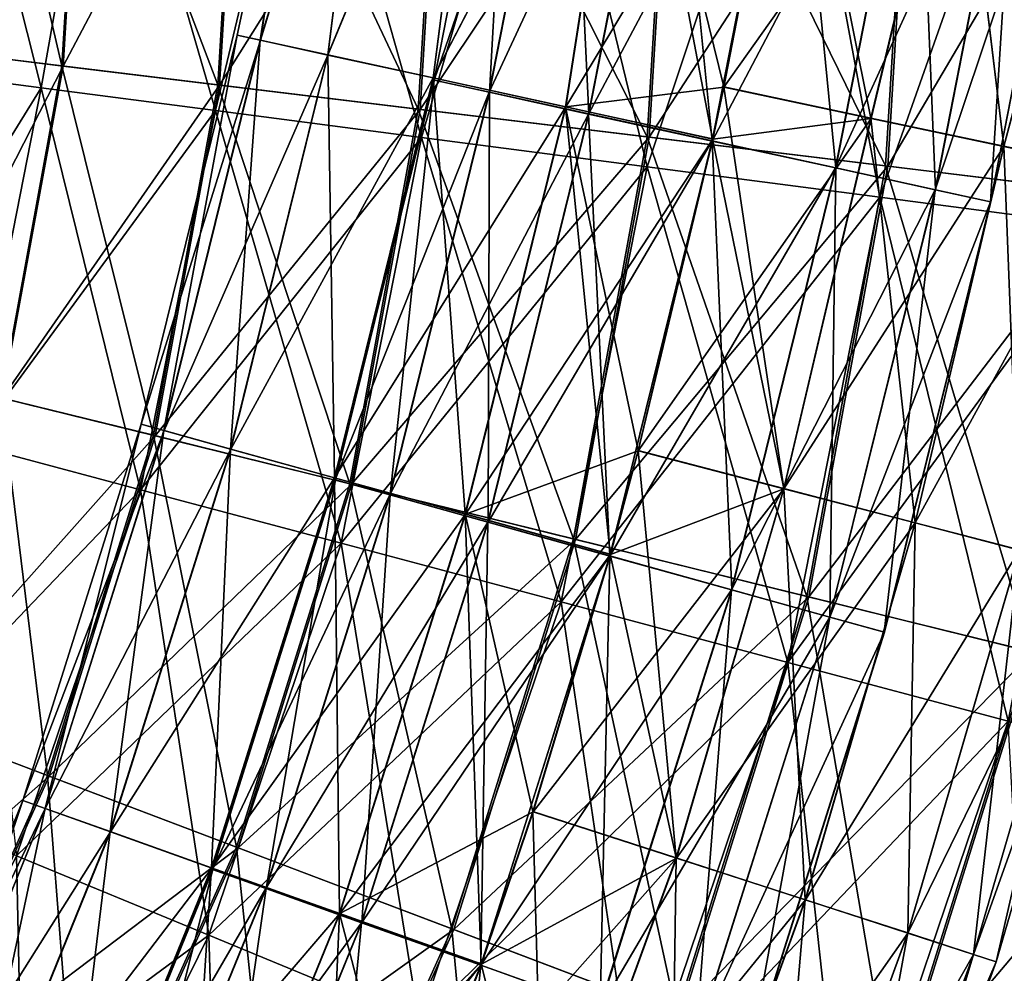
# Model space of a CAD drawing. Header units: millimetres. Extents: x -682 to 137, y -14 to 967.
# Tile 239 of 656: x -12 to 3, y 140 to 155. Entities that reach past the tile are written whole.
import ezdxf

# ---------------------------------------------------------------- set-up
doc = ezdxf.new("R2010")
doc.units = ezdxf.units.MM
doc.header["$LTSCALE"] = 65.185185
for name, color, linetype in [('4087', 7, 'CONTINUOUS'), ('4088', 7, 'CONTINUOUS'), ('4089', 7, 'CONTINUOUS'), ('4090', 7, 'CONTINUOUS'), ('4637', 7, 'CONTINUOUS'), ('4638', 7, 'CONTINUOUS'), ('4639', 7, 'CONTINUOUS'), ('4640', 7, 'CONTINUOUS')]:
    doc.layers.add(name, color=color, linetype=linetype)

msp = doc.modelspace()

# ---------------------------------------------------------------- linework, layer by layer
at = {"layer": '4087', "color": 7, "linetype": 'CONTINUOUS', "true_color": 0x96918c}
for points in [[(-13.623, 153.738, 6.971), (-11.586, 153.473, 9.947), (-12.99, 159, 7.5), (-13.623, 153.738, 6.971)], [(-12.99, 159, 7.5), (-11.586, 153.473, 9.947), (-10.607, 159, 10.607), (-12.99, 159, 7.5)], [(-11.586, 153.473, 9.947), (-8.902, 153.123, 12.345), (-10.607, 159, 10.607), (-11.586, 153.473, 9.947)], [(-10.607, 159, 10.607), (-8.902, 153.123, 12.345), (-7.5, 159, 12.99), (-10.607, 159, 10.607)], [(-8.902, 153.123, 12.345), (-5.727, 152.709, 14.025), (-7.5, 159, 12.99), (-8.902, 153.123, 12.345)], [(-7.5, 159, 12.99), (-5.727, 152.709, 14.025), (-3.882, 159, 14.489), (-7.5, 159, 12.99)], [(-5.727, 152.709, 14.025), (-2.246, 152.255, 14.891), (-3.882, 159, 14.489), (-5.727, 152.709, 14.025)], [(-3.882, 159, 14.489), (-2.246, 152.255, 14.891), (0, 159, 15), (-3.882, 159, 14.489)], [(-2.246, 152.255, 14.891), (1.34, 151.788, 14.891), (0, 159, 15), (-2.246, 152.255, 14.891)], [(0, 159, 15), (1.34, 151.788, 14.891), (3.882, 159, 14.489), (0, 159, 15)], [(1.34, 151.788, 14.891), (4.822, 151.334, 14.025), (3.882, 159, 14.489), (1.34, 151.788, 14.891)], [(-13.623, 153.738, 6.971), (-12.672, 147.978, 9.947), (-11.586, 153.473, 9.947), (-13.623, 153.738, 6.971)], [(-12.672, 147.978, 9.947), (-10.057, 147.281, 12.345), (-11.586, 153.473, 9.947), (-12.672, 147.978, 9.947)], [(-11.586, 153.473, 9.947), (-10.057, 147.281, 12.345), (-8.902, 153.123, 12.345), (-11.586, 153.473, 9.947)], [(-10.057, 147.281, 12.345), (-6.963, 146.456, 14.025), (-8.902, 153.123, 12.345), (-10.057, 147.281, 12.345)], [(-8.902, 153.123, 12.345), (-6.963, 146.456, 14.025), (-5.727, 152.709, 14.025), (-8.902, 153.123, 12.345)], [(-6.963, 146.456, 14.025), (-3.571, 145.551, 14.891), (-5.727, 152.709, 14.025), (-6.963, 146.456, 14.025)], [(-5.727, 152.709, 14.025), (-3.571, 145.551, 14.891), (-2.246, 152.255, 14.891), (-5.727, 152.709, 14.025)], [(-3.571, 145.551, 14.891), (-0.077, 144.619, 14.891), (-2.246, 152.255, 14.891), (-3.571, 145.551, 14.891)], [(-2.246, 152.255, 14.891), (-0.077, 144.619, 14.891), (1.34, 151.788, 14.891), (-2.246, 152.255, 14.891)], [(-0.077, 144.619, 14.891), (3.316, 143.715, 14.025), (1.34, 151.788, 14.891), (-0.077, 144.619, 14.891)], [(1.34, 151.788, 14.891), (3.316, 143.715, 14.025), (4.822, 151.334, 14.025), (1.34, 151.788, 14.891)], [(-12.672, 147.978, 9.947), (-11.965, 141.64, 12.345), (-10.057, 147.281, 12.345), (-12.672, 147.978, 9.947)], [(-11.965, 141.64, 12.345), (-9.005, 140.418, 14.025), (-10.057, 147.281, 12.345), (-11.965, 141.64, 12.345)], [(-10.057, 147.281, 12.345), (-9.005, 140.418, 14.025), (-6.963, 146.456, 14.025), (-10.057, 147.281, 12.345)], [(-9.005, 140.418, 14.025), (-5.76, 139.078, 14.891), (-6.963, 146.456, 14.025), (-9.005, 140.418, 14.025)], [(-6.963, 146.456, 14.025), (-5.76, 139.078, 14.891), (-3.571, 145.551, 14.891), (-6.963, 146.456, 14.025)], [(-5.76, 139.078, 14.891), (-2.418, 137.697, 14.891), (-3.571, 145.551, 14.891), (-5.76, 139.078, 14.891)], [(-3.571, 145.551, 14.891), (-2.418, 137.697, 14.891), (-0.077, 144.619, 14.891), (-3.571, 145.551, 14.891)], [(-2.418, 137.697, 14.891), (0.827, 136.357, 14.025), (-0.077, 144.619, 14.891), (-2.418, 137.697, 14.891)], [(-0.077, 144.619, 14.891), (0.827, 136.357, 14.025), (3.316, 143.715, 14.025), (-0.077, 144.619, 14.891)], [(0.827, 136.357, 14.025), (3.787, 135.135, 12.345), (3.316, 143.715, 14.025), (0.827, 136.357, 14.025)], [(-14.593, 136.297, 12.345), (-11.819, 134.698, 14.025), (-11.965, 141.64, 12.345), (-14.593, 136.297, 12.345)], [(-11.965, 141.64, 12.345), (-11.819, 134.698, 14.025), (-9.005, 140.418, 14.025), (-11.965, 141.64, 12.345)], [(-11.819, 134.698, 14.025), (-8.777, 132.945, 14.891), (-9.005, 140.418, 14.025), (-11.819, 134.698, 14.025)], [(-9.005, 140.418, 14.025), (-8.777, 132.945, 14.891), (-5.76, 139.078, 14.891), (-9.005, 140.418, 14.025)]]:
    msp.add_3dface(points, dxfattribs=at)
at = {"layer": '4088', "color": 7, "linetype": 'CONTINUOUS', "true_color": 0x96918c}
for points in [[(-11.586, 153.473, -9.947), (-13.623, 153.738, -6.971), (-12.99, 159, -7.5), (-11.586, 153.473, -9.947)], [(-10.607, 159, -10.607), (-11.586, 153.473, -9.947), (-12.99, 159, -7.5), (-10.607, 159, -10.607)], [(-8.902, 153.123, -12.345), (-11.586, 153.473, -9.947), (-10.607, 159, -10.607), (-8.902, 153.123, -12.345)], [(-7.5, 159, -12.99), (-8.902, 153.123, -12.345), (-10.607, 159, -10.607), (-7.5, 159, -12.99)], [(-5.727, 152.709, -14.025), (-8.902, 153.123, -12.345), (-7.5, 159, -12.99), (-5.727, 152.709, -14.025)], [(-3.882, 159, -14.489), (-5.727, 152.709, -14.025), (-7.5, 159, -12.99), (-3.882, 159, -14.489)], [(-2.246, 152.255, -14.891), (-5.727, 152.709, -14.025), (-3.882, 159, -14.489), (-2.246, 152.255, -14.891)], [(0, 159, -15), (-2.246, 152.255, -14.891), (-3.882, 159, -14.489), (0, 159, -15)], [(1.34, 151.788, -14.891), (-2.246, 152.255, -14.891), (0, 159, -15), (1.34, 151.788, -14.891)], [(3.882, 159, -14.489), (1.34, 151.788, -14.891), (0, 159, -15), (3.882, 159, -14.489)], [(4.822, 151.334, -14.025), (1.34, 151.788, -14.891), (3.882, 159, -14.489), (4.822, 151.334, -14.025)], [(-11.586, 153.473, -9.947), (-14.657, 148.508, -6.971), (-13.623, 153.738, -6.971), (-11.586, 153.473, -9.947)], [(-12.672, 147.978, -9.947), (-14.657, 148.508, -6.971), (-11.586, 153.473, -9.947), (-12.672, 147.978, -9.947)], [(-8.902, 153.123, -12.345), (-12.672, 147.978, -9.947), (-11.586, 153.473, -9.947), (-8.902, 153.123, -12.345)], [(-10.057, 147.281, -12.345), (-12.672, 147.978, -9.947), (-8.902, 153.123, -12.345), (-10.057, 147.281, -12.345)], [(-5.727, 152.709, -14.025), (-10.057, 147.281, -12.345), (-8.902, 153.123, -12.345), (-5.727, 152.709, -14.025)], [(-6.963, 146.456, -14.025), (-10.057, 147.281, -12.345), (-5.727, 152.709, -14.025), (-6.963, 146.456, -14.025)], [(-2.246, 152.255, -14.891), (-6.963, 146.456, -14.025), (-5.727, 152.709, -14.025), (-2.246, 152.255, -14.891)], [(-3.571, 145.551, -14.891), (-6.963, 146.456, -14.025), (-2.246, 152.255, -14.891), (-3.571, 145.551, -14.891)], [(1.34, 151.788, -14.891), (-3.571, 145.551, -14.891), (-2.246, 152.255, -14.891), (1.34, 151.788, -14.891)], [(-0.077, 144.619, -14.891), (-3.571, 145.551, -14.891), (1.34, 151.788, -14.891), (-0.077, 144.619, -14.891)], [(4.822, 151.334, -14.025), (-0.077, 144.619, -14.891), (1.34, 151.788, -14.891), (4.822, 151.334, -14.025)], [(3.316, 143.715, -14.025), (-0.077, 144.619, -14.891), (4.822, 151.334, -14.025), (3.316, 143.715, -14.025)], [(-10.057, 147.281, -12.345), (-14.466, 142.673, -9.947), (-12.672, 147.978, -9.947), (-10.057, 147.281, -12.345)], [(-11.965, 141.64, -12.345), (-14.466, 142.673, -9.947), (-10.057, 147.281, -12.345), (-11.965, 141.64, -12.345)], [(-6.963, 146.456, -14.025), (-11.965, 141.64, -12.345), (-10.057, 147.281, -12.345), (-6.963, 146.456, -14.025)], [(-9.005, 140.418, -14.025), (-11.965, 141.64, -12.345), (-6.963, 146.456, -14.025), (-9.005, 140.418, -14.025)], [(-3.571, 145.551, -14.891), (-9.005, 140.418, -14.025), (-6.963, 146.456, -14.025), (-3.571, 145.551, -14.891)], [(-5.76, 139.078, -14.891), (-9.005, 140.418, -14.025), (-3.571, 145.551, -14.891), (-5.76, 139.078, -14.891)], [(-0.077, 144.619, -14.891), (-5.76, 139.078, -14.891), (-3.571, 145.551, -14.891), (-0.077, 144.619, -14.891)], [(-2.418, 137.697, -14.891), (-5.76, 139.078, -14.891), (-0.077, 144.619, -14.891), (-2.418, 137.697, -14.891)], [(3.316, 143.715, -14.025), (-2.418, 137.697, -14.891), (-0.077, 144.619, -14.891), (3.316, 143.715, -14.025)], [(0.827, 136.357, -14.025), (-2.418, 137.697, -14.891), (3.316, 143.715, -14.025), (0.827, 136.357, -14.025)], [(6.41, 142.89, -12.345), (0.827, 136.357, -14.025), (3.316, 143.715, -14.025), (6.41, 142.89, -12.345)], [(3.787, 135.135, -12.345), (0.827, 136.357, -14.025), (6.41, 142.89, -12.345), (3.787, 135.135, -12.345)], [(-9.005, 140.418, -14.025), (-14.593, 136.297, -12.345), (-11.965, 141.64, -12.345), (-9.005, 140.418, -14.025)], [(-11.819, 134.698, -14.025), (-14.593, 136.297, -12.345), (-9.005, 140.418, -14.025), (-11.819, 134.698, -14.025)], [(-5.76, 139.078, -14.891), (-11.819, 134.698, -14.025), (-9.005, 140.418, -14.025), (-5.76, 139.078, -14.891)]]:
    msp.add_3dface(points, dxfattribs=at)
at = {"layer": '4089', "color": 7, "linetype": 'CONTINUOUS', "true_color": 0x96918c}
for points in [[(-12.473, 159, -3.663), (-12.776, 153.995, -3.663), (-10.934, 159, -7.031), (-12.473, 159, -3.663)], [(-10.934, 159, -7.031), (-12.776, 153.995, -3.663), (-11.248, 153.809, -7.031), (-10.934, 159, -7.031)], [(-10.934, 159, -7.031), (-11.248, 153.809, -7.031), (-8.508, 159, -9.83), (-10.934, 159, -7.031)], [(-8.508, 159, -9.83), (-11.248, 153.809, -7.031), (-8.839, 153.516, -9.83), (-8.508, 159, -9.83)], [(-8.508, 159, -9.83), (-8.839, 153.516, -9.83), (-5.39, 159, -11.83), (-8.508, 159, -9.83)], [(-5.39, 159, -11.83), (-8.839, 153.516, -9.83), (-5.745, 153.141, -11.83), (-5.39, 159, -11.83)], [(-5.39, 159, -11.83), (-5.745, 153.141, -11.83), (-1.835, 159, -12.87), (-5.39, 159, -11.83)], [(-1.835, 159, -12.87), (-5.745, 153.141, -11.83), (-2.216, 152.712, -12.87), (-1.835, 159, -12.87)], [(-1.835, 159, -12.87), (-2.216, 152.712, -12.87), (1.868, 159, -12.865), (-1.835, 159, -12.87)], [(1.868, 159, -12.865), (-2.216, 152.712, -12.87), (1.461, 152.266, -12.865), (1.868, 159, -12.865)], [(1.868, 159, -12.865), (1.461, 152.266, -12.865), (5.421, 159, -11.816), (1.868, 159, -12.865)], [(5.421, 159, -11.816), (1.461, 152.266, -12.865), (4.987, 151.838, -11.816), (5.421, 159, -11.816)], [(-12.776, 153.995, -3.663), (-13.68, 149.062, -3.663), (-11.248, 153.809, -7.031), (-12.776, 153.995, -3.663)], [(-11.248, 153.809, -7.031), (-13.68, 149.062, -3.663), (-12.186, 148.694, -7.031), (-11.248, 153.809, -7.031)], [(-11.248, 153.809, -7.031), (-12.186, 148.694, -7.031), (-8.839, 153.516, -9.83), (-11.248, 153.809, -7.031)], [(-8.839, 153.516, -9.83), (-12.186, 148.694, -7.031), (-9.83, 148.113, -9.83), (-8.839, 153.516, -9.83)], [(-8.839, 153.516, -9.83), (-9.83, 148.113, -9.83), (-5.745, 153.141, -11.83), (-8.839, 153.516, -9.83)], [(-5.745, 153.141, -11.83), (-9.83, 148.113, -9.83), (-6.803, 147.367, -11.83), (-5.745, 153.141, -11.83)], [(-5.745, 153.141, -11.83), (-6.803, 147.367, -11.83), (-2.216, 152.712, -12.87), (-5.745, 153.141, -11.83)], [(-2.216, 152.712, -12.87), (-6.803, 147.367, -11.83), (-3.351, 146.516, -12.87), (-2.216, 152.712, -12.87)], [(-2.216, 152.712, -12.87), (-3.351, 146.516, -12.87), (1.461, 152.266, -12.865), (-2.216, 152.712, -12.87)], [(1.461, 152.266, -12.865), (-3.351, 146.516, -12.87), (0.245, 145.63, -12.865), (1.461, 152.266, -12.865)], [(1.461, 152.266, -12.865), (0.245, 145.63, -12.865), (4.987, 151.838, -11.816), (1.461, 152.266, -12.865)], [(4.987, 151.838, -11.816), (0.245, 145.63, -12.865), (3.694, 144.78, -11.816), (4.987, 151.838, -11.816)], [(-12.186, 148.694, -7.031), (-13.733, 143.729, -7.031), (-9.83, 148.113, -9.83), (-12.186, 148.694, -7.031)], [(-9.83, 148.113, -9.83), (-13.733, 143.729, -7.031), (-11.464, 142.868, -9.83), (-9.83, 148.113, -9.83)], [(-9.83, 148.113, -9.83), (-11.464, 142.868, -9.83), (-6.803, 147.367, -11.83), (-9.83, 148.113, -9.83)], [(-6.803, 147.367, -11.83), (-11.464, 142.868, -9.83), (-8.549, 141.763, -11.83), (-6.803, 147.367, -11.83)], [(-6.803, 147.367, -11.83), (-8.549, 141.763, -11.83), (-3.351, 146.516, -12.87), (-6.803, 147.367, -11.83)], [(-3.351, 146.516, -12.87), (-8.549, 141.763, -11.83), (-5.225, 140.502, -12.87), (-3.351, 146.516, -12.87)], [(-3.351, 146.516, -12.87), (-5.225, 140.502, -12.87), (0.245, 145.63, -12.865), (-3.351, 146.516, -12.87)], [(0.245, 145.63, -12.865), (-5.225, 140.502, -12.87), (-1.762, 139.189, -12.865), (0.245, 145.63, -12.865)], [(0.245, 145.63, -12.865), (-1.762, 139.189, -12.865), (3.694, 144.78, -11.816), (0.245, 145.63, -12.865)], [(3.694, 144.78, -11.816), (-1.762, 139.189, -12.865), (1.559, 137.929, -11.816), (3.694, 144.78, -11.816)], [(3.694, 144.78, -11.816), (1.559, 137.929, -11.816), (6.716, 144.035, -9.808), (3.694, 144.78, -11.816)], [(6.716, 144.035, -9.808), (1.559, 137.929, -11.816), (4.469, 136.826, -9.808), (6.716, 144.035, -9.808)], [(-13.733, 143.729, -7.031), (-15.867, 138.986, -7.031), (-11.464, 142.868, -9.83), (-13.733, 143.729, -7.031)], [(-11.464, 142.868, -9.83), (-15.867, 138.986, -7.031), (-13.718, 137.859, -9.83), (-11.464, 142.868, -9.83)], [(-11.464, 142.868, -9.83), (-13.718, 137.859, -9.83), (-8.549, 141.763, -11.83), (-11.464, 142.868, -9.83)], [(-8.549, 141.763, -11.83), (-13.718, 137.859, -9.83), (-10.958, 136.41, -11.83), (-8.549, 141.763, -11.83)], [(-8.549, 141.763, -11.83), (-10.958, 136.41, -11.83), (-5.225, 140.502, -12.87), (-8.549, 141.763, -11.83)], [(-5.225, 140.502, -12.87), (-10.958, 136.41, -11.83), (-7.811, 134.758, -12.87), (-5.225, 140.502, -12.87)], [(-5.225, 140.502, -12.87), (-7.811, 134.758, -12.87), (-1.762, 139.189, -12.865), (-5.225, 140.502, -12.87)]]:
    msp.add_3dface(points, dxfattribs=at)
at = {"layer": '4090', "color": 7, "linetype": 'CONTINUOUS', "true_color": 0x96918c}
for points in [[(-12.483, 159, 3.63), (-11.266, 153.811, 7.003), (-12.785, 153.996, 3.63), (-12.483, 159, 3.63)], [(-10.952, 159, 7.003), (-11.266, 153.811, 7.003), (-12.483, 159, 3.63), (-10.952, 159, 7.003)], [(-10.952, 159, 7.003), (-8.864, 153.52, 9.808), (-11.266, 153.811, 7.003), (-10.952, 159, 7.003)], [(-8.533, 159, 9.808), (-8.864, 153.52, 9.808), (-10.952, 159, 7.003), (-8.533, 159, 9.808)], [(-8.533, 159, 9.808), (-5.775, 153.144, 11.816), (-8.864, 153.52, 9.808), (-8.533, 159, 9.808)], [(-5.421, 159, 11.816), (-5.775, 153.144, 11.816), (-8.533, 159, 9.808), (-5.421, 159, 11.816)], [(-5.421, 159, 11.816), (-2.249, 152.716, 12.865), (-5.775, 153.144, 11.816), (-5.421, 159, 11.816)], [(-1.868, 159, 12.865), (-2.249, 152.716, 12.865), (-5.421, 159, 11.816), (-1.868, 159, 12.865)], [(-1.868, 159, 12.865), (1.428, 152.27, 12.87), (-2.249, 152.716, 12.865), (-1.868, 159, 12.865)], [(1.835, 159, 12.87), (1.428, 152.27, 12.87), (-1.868, 159, 12.865), (1.835, 159, 12.87)], [(1.835, 159, 12.87), (4.957, 151.841, 11.83), (1.428, 152.27, 12.87), (1.835, 159, 12.87)], [(5.39, 159, 11.83), (4.957, 151.841, 11.83), (1.835, 159, 12.87), (5.39, 159, 11.83)], [(-11.266, 153.811, 7.003), (-12.203, 148.698, 7.003), (-12.785, 153.996, 3.63), (-11.266, 153.811, 7.003)], [(-11.266, 153.811, 7.003), (-9.854, 148.119, 9.808), (-12.203, 148.698, 7.003), (-11.266, 153.811, 7.003)], [(-8.864, 153.52, 9.808), (-9.854, 148.119, 9.808), (-11.266, 153.811, 7.003), (-8.864, 153.52, 9.808)], [(-8.864, 153.52, 9.808), (-6.832, 147.374, 11.816), (-9.854, 148.119, 9.808), (-8.864, 153.52, 9.808)], [(-5.775, 153.144, 11.816), (-6.832, 147.374, 11.816), (-8.864, 153.52, 9.808), (-5.775, 153.144, 11.816)], [(-5.775, 153.144, 11.816), (-3.383, 146.524, 12.865), (-6.832, 147.374, 11.816), (-5.775, 153.144, 11.816)], [(-2.249, 152.716, 12.865), (-3.383, 146.524, 12.865), (-5.775, 153.144, 11.816), (-2.249, 152.716, 12.865)], [(-2.249, 152.716, 12.865), (0.213, 145.638, 12.87), (-3.383, 146.524, 12.865), (-2.249, 152.716, 12.865)], [(1.428, 152.27, 12.87), (0.213, 145.638, 12.87), (-2.249, 152.716, 12.865), (1.428, 152.27, 12.87)], [(1.428, 152.27, 12.87), (3.664, 144.787, 11.83), (0.213, 145.638, 12.87), (1.428, 152.27, 12.87)], [(4.957, 151.841, 11.83), (3.664, 144.787, 11.83), (1.428, 152.27, 12.87), (4.957, 151.841, 11.83)], [(-12.203, 148.698, 7.003), (-11.487, 142.877, 9.808), (-13.75, 143.735, 7.003), (-12.203, 148.698, 7.003)], [(-9.854, 148.119, 9.808), (-11.487, 142.877, 9.808), (-12.203, 148.698, 7.003), (-9.854, 148.119, 9.808)], [(-9.854, 148.119, 9.808), (-8.578, 141.774, 11.816), (-11.487, 142.877, 9.808), (-9.854, 148.119, 9.808)], [(-6.832, 147.374, 11.816), (-8.578, 141.774, 11.816), (-9.854, 148.119, 9.808), (-6.832, 147.374, 11.816)], [(-6.832, 147.374, 11.816), (-5.256, 140.514, 12.865), (-8.578, 141.774, 11.816), (-6.832, 147.374, 11.816)], [(-3.383, 146.524, 12.865), (-5.256, 140.514, 12.865), (-6.832, 147.374, 11.816), (-3.383, 146.524, 12.865)], [(-3.383, 146.524, 12.865), (-1.793, 139.2, 12.87), (-5.256, 140.514, 12.865), (-3.383, 146.524, 12.865)], [(0.213, 145.638, 12.87), (-1.793, 139.2, 12.87), (-3.383, 146.524, 12.865), (0.213, 145.638, 12.87)], [(0.213, 145.638, 12.87), (1.531, 137.94, 11.83), (-1.793, 139.2, 12.87), (0.213, 145.638, 12.87)], [(3.664, 144.787, 11.83), (1.531, 137.94, 11.83), (0.213, 145.638, 12.87), (3.664, 144.787, 11.83)], [(3.664, 144.787, 11.83), (4.446, 136.835, 9.83), (1.531, 137.94, 11.83), (3.664, 144.787, 11.83)], [(-11.487, 142.877, 9.808), (-13.741, 137.87, 9.808), (-13.75, 143.735, 7.003), (-11.487, 142.877, 9.808)], [(-11.487, 142.877, 9.808), (-10.985, 136.424, 11.816), (-13.741, 137.87, 9.808), (-11.487, 142.877, 9.808)], [(-8.578, 141.774, 11.816), (-10.985, 136.424, 11.816), (-11.487, 142.877, 9.808), (-8.578, 141.774, 11.816)], [(-8.578, 141.774, 11.816), (-7.84, 134.773, 12.865), (-10.985, 136.424, 11.816), (-8.578, 141.774, 11.816)], [(-5.256, 140.514, 12.865), (-7.84, 134.773, 12.865), (-8.578, 141.774, 11.816), (-5.256, 140.514, 12.865)], [(-5.256, 140.514, 12.865), (-4.56, 133.052, 12.87), (-7.84, 134.773, 12.865), (-5.256, 140.514, 12.865)], [(-1.793, 139.2, 12.87), (-4.56, 133.052, 12.87), (-5.256, 140.514, 12.865), (-1.793, 139.2, 12.87)]]:
    msp.add_3dface(points, dxfattribs=at)
at = {"layer": '4637', "color": 7, "linetype": 'CONTINUOUS', "true_color": 0x191919}
for points in [[(-8.568, 154.286, -0.002), (-8.21, 154.208, 2.315), (-7.275, 160.279, 1.299), (-8.568, 154.286, -0.002)], [(-7.274, 160.278, -1.305), (-8.568, 154.286, -0.002), (-7.275, 160.279, 1.299), (-7.274, 160.278, -1.305)], [(-8.208, 154.207, -2.32), (-8.568, 154.286, -0.002), (-7.274, 160.278, -1.305), (-8.208, 154.207, -2.32)], [(-7.275, 160.279, 1.299), (-8.21, 154.208, 2.315), (-6.398, 160.125, 3.747), (-7.275, 160.279, 1.299)], [(-6.396, 160.123, -3.753), (-8.208, 154.207, -2.32), (-7.274, 160.278, -1.305), (-6.396, 160.123, -3.753)], [(-8.21, 154.208, 2.315), (-7.169, 153.982, 4.406), (-6.398, 160.125, 3.747), (-8.21, 154.208, 2.315)], [(-7.166, 153.979, -4.41), (-8.208, 154.207, -2.32), (-6.396, 160.123, -3.753), (-7.166, 153.979, -4.41)], [(-6.398, 160.125, 3.747), (-7.169, 153.982, 4.406), (-4.75, 159.836, 5.743), (-6.398, 160.125, 3.747)], [(-4.746, 159.833, -5.747), (-7.166, 153.979, -4.41), (-6.396, 160.123, -3.753), (-4.746, 159.833, -5.747)], [(-7.169, 153.982, 4.406), (-5.547, 153.628, 6.066), (-4.75, 159.836, 5.743), (-7.169, 153.982, 4.406)], [(-5.544, 153.625, -6.069), (-7.166, 153.979, -4.41), (-4.746, 159.833, -5.747), (-5.544, 153.625, -6.069)], [(-4.75, 159.836, 5.743), (-5.547, 153.628, 6.066), (-2.529, 159.446, 7.047), (-4.75, 159.836, 5.743)], [(-2.524, 159.442, -7.049), (-5.544, 153.625, -6.069), (-4.746, 159.833, -5.747), (-2.524, 159.442, -7.049)], [(-5.547, 153.628, 6.066), (-3.504, 153.183, 7.132), (-2.529, 159.446, 7.047), (-5.547, 153.628, 6.066)], [(-3.5, 153.178, -7.134), (-5.544, 153.625, -6.069), (-2.524, 159.442, -7.049), (-3.5, 153.178, -7.134)], [(-3.504, 153.183, 7.132), (-1.239, 152.688, 7.5), (-2.529, 159.446, 7.047), (-3.504, 153.183, 7.132)], [(0.002, 158.998, -7.5), (-3.5, 153.178, -7.134), (-2.524, 159.442, -7.049), (0.002, 158.998, -7.5)], [(-2.529, 159.446, 7.047), (-1.239, 152.688, 7.5), (-1.067, 153.489, 7.5), (-2.529, 159.446, 7.047)], [(-0.002, 159.002, 7.5), (-2.529, 159.446, 7.047), (-1.067, 153.489, 7.5), (-0.002, 159.002, 7.5)], [(-1.063, 153.484, -7.5), (-3.5, 153.178, -7.134), (0.002, 158.998, -7.5), (-1.063, 153.484, -7.5)], [(-10.048, 148.29, -0.002), (-9.694, 148.192, 2.315), (-8.568, 154.286, -0.002), (-10.048, 148.29, -0.002)], [(-8.208, 154.207, -2.32), (-10.048, 148.29, -0.002), (-8.568, 154.286, -0.002), (-8.208, 154.207, -2.32)], [(-9.693, 148.191, -2.32), (-10.048, 148.29, -0.002), (-8.208, 154.207, -2.32), (-9.693, 148.191, -2.32)], [(-8.568, 154.286, -0.002), (-9.694, 148.192, 2.315), (-8.21, 154.208, 2.315), (-8.568, 154.286, -0.002)], [(-9.694, 148.192, 2.315), (-8.668, 147.908, 4.406), (-8.21, 154.208, 2.315), (-9.694, 148.192, 2.315)], [(-7.166, 153.979, -4.41), (-9.693, 148.191, -2.32), (-8.208, 154.207, -2.32), (-7.166, 153.979, -4.41)], [(-8.21, 154.208, 2.315), (-8.668, 147.908, 4.406), (-7.169, 153.982, 4.406), (-8.21, 154.208, 2.315)], [(-8.665, 147.906, -4.41), (-9.693, 148.191, -2.32), (-7.166, 153.979, -4.41), (-8.665, 147.906, -4.41)], [(-8.668, 147.908, 4.406), (-7.068, 147.465, 6.066), (-7.169, 153.982, 4.406), (-8.668, 147.908, 4.406)], [(-5.544, 153.625, -6.069), (-8.665, 147.906, -4.41), (-7.166, 153.979, -4.41), (-5.544, 153.625, -6.069)], [(-7.169, 153.982, 4.406), (-7.068, 147.465, 6.066), (-5.547, 153.628, 6.066), (-7.169, 153.982, 4.406)], [(-7.065, 147.462, -6.069), (-8.665, 147.906, -4.41), (-5.544, 153.625, -6.069), (-7.065, 147.462, -6.069)], [(-7.068, 147.465, 6.066), (-5.052, 146.907, 7.132), (-5.547, 153.628, 6.066), (-7.068, 147.465, 6.066)], [(-3.5, 153.178, -7.134), (-7.065, 147.462, -6.069), (-5.544, 153.625, -6.069), (-3.5, 153.178, -7.134)], [(-5.547, 153.628, 6.066), (-5.052, 146.907, 7.132), (-3.504, 153.183, 7.132), (-5.547, 153.628, 6.066)], [(-1.235, 152.684, -7.5), (-3.5, 153.178, -7.134), (-1.063, 153.484, -7.5), (-1.235, 152.684, -7.5)], [(-5.048, 146.902, -7.134), (-7.065, 147.462, -6.069), (-3.5, 153.178, -7.134), (-5.048, 146.902, -7.134)], [(-5.052, 146.907, 7.132), (-2.817, 146.287, 7.5), (-3.504, 153.183, 7.132), (-5.052, 146.907, 7.132)], [(-1.235, 152.684, -7.5), (-5.048, 146.902, -7.134), (-3.5, 153.178, -7.134), (-1.235, 152.684, -7.5)], [(-3.504, 153.183, 7.132), (-2.817, 146.287, 7.5), (-2.387, 147.885, 7.5), (-3.504, 153.183, 7.132)], [(-1.239, 152.688, 7.5), (-3.504, 153.183, 7.132), (-2.387, 147.885, 7.5), (-1.239, 152.688, 7.5)], [(-2.383, 147.881, -7.5), (-5.048, 146.902, -7.134), (-1.235, 152.684, -7.5), (-2.383, 147.881, -7.5)], [(-11.871, 142.493, -0.003), (-11.526, 142.37, 2.315), (-10.048, 148.29, -0.002), (-11.871, 142.493, -0.003)], [(-9.693, 148.191, -2.32), (-11.871, 142.493, -0.003), (-10.048, 148.29, -0.002), (-9.693, 148.191, -2.32)], [(-10.048, 148.29, -0.002), (-11.526, 142.37, 2.315), (-9.694, 148.192, 2.315), (-10.048, 148.29, -0.002)], [(-11.524, 142.369, -2.32), (-11.871, 142.493, -0.003), (-9.693, 148.191, -2.32), (-11.524, 142.369, -2.32)], [(-11.526, 142.37, 2.315), (-10.522, 142.013, 4.406), (-9.694, 148.192, 2.315), (-11.526, 142.37, 2.315)], [(-8.665, 147.906, -4.41), (-11.524, 142.369, -2.32), (-9.693, 148.191, -2.32), (-8.665, 147.906, -4.41)], [(-9.694, 148.192, 2.315), (-10.522, 142.013, 4.406), (-8.668, 147.908, 4.406), (-9.694, 148.192, 2.315)], [(-10.52, 142.01, -4.41), (-11.524, 142.369, -2.32), (-8.665, 147.906, -4.41), (-10.52, 142.01, -4.41)], [(-10.522, 142.013, 4.406), (-8.96, 141.456, 6.066), (-8.668, 147.908, 4.406), (-10.522, 142.013, 4.406)], [(-7.065, 147.462, -6.069), (-10.52, 142.01, -4.41), (-8.665, 147.906, -4.41), (-7.065, 147.462, -6.069)], [(-8.668, 147.908, 4.406), (-8.96, 141.456, 6.066), (-7.068, 147.465, 6.066), (-8.668, 147.908, 4.406)], [(-2.813, 146.283, -7.5), (-5.048, 146.902, -7.134), (-2.383, 147.881, -7.5), (-2.813, 146.283, -7.5)], [(-8.956, 141.452, -6.069), (-10.52, 142.01, -4.41), (-7.065, 147.462, -6.069), (-8.956, 141.452, -6.069)], [(-8.96, 141.456, 6.066), (-6.99, 140.753, 7.132), (-7.068, 147.465, 6.066), (-8.96, 141.456, 6.066)], [(-5.048, 146.902, -7.134), (-8.956, 141.452, -6.069), (-7.065, 147.462, -6.069), (-5.048, 146.902, -7.134)], [(-7.068, 147.465, 6.066), (-6.99, 140.753, 7.132), (-5.052, 146.907, 7.132), (-7.068, 147.465, 6.066)], [(-6.986, 140.749, -7.134), (-8.956, 141.452, -6.069), (-5.048, 146.902, -7.134), (-6.986, 140.749, -7.134)], [(-6.99, 140.753, 7.132), (-4.806, 139.974, 7.5), (-5.052, 146.907, 7.132), (-6.99, 140.753, 7.132)], [(-2.813, 146.283, -7.5), (-6.986, 140.749, -7.134), (-5.048, 146.902, -7.134), (-2.813, 146.283, -7.5)], [(-5.052, 146.907, 7.132), (-4.806, 139.974, 7.5), (-4.007, 142.323, 7.5), (-5.052, 146.907, 7.132)], [(-2.817, 146.287, 7.5), (-5.052, 146.907, 7.132), (-4.007, 142.323, 7.5), (-2.817, 146.287, 7.5)], [(-4.003, 142.319, -7.5), (-6.986, 140.749, -7.134), (-2.813, 146.283, -7.5), (-4.003, 142.319, -7.5)], [(-14.086, 137.043, -0.003), (-13.754, 136.889, 2.315), (-11.871, 142.493, -0.003), (-14.086, 137.043, -0.003)], [(-11.524, 142.369, -2.32), (-14.086, 137.043, -0.003), (-11.871, 142.493, -0.003), (-11.524, 142.369, -2.32)], [(-13.752, 136.888, -2.32), (-14.086, 137.043, -0.003), (-11.524, 142.369, -2.32), (-13.752, 136.888, -2.32)], [(-11.871, 142.493, -0.003), (-13.754, 136.889, 2.315), (-11.526, 142.37, 2.315), (-11.871, 142.493, -0.003)], [(-13.754, 136.889, 2.315), (-12.788, 136.441, 4.406), (-11.526, 142.37, 2.315), (-13.754, 136.889, 2.315)], [(-10.52, 142.01, -4.41), (-13.752, 136.888, -2.32), (-11.524, 142.369, -2.32), (-10.52, 142.01, -4.41)], [(-11.526, 142.37, 2.315), (-12.788, 136.441, 4.406), (-10.522, 142.013, 4.406), (-11.526, 142.37, 2.315)], [(-4.802, 139.97, -7.5), (-6.986, 140.749, -7.134), (-4.003, 142.319, -7.5), (-4.802, 139.97, -7.5)], [(-12.786, 136.439, -4.411), (-13.752, 136.888, -2.32), (-10.52, 142.01, -4.41), (-12.786, 136.439, -4.411)], [(-12.788, 136.441, 4.406), (-11.283, 135.744, 6.066), (-10.522, 142.013, 4.406), (-12.788, 136.441, 4.406)], [(-8.956, 141.452, -6.069), (-12.786, 136.439, -4.411), (-10.52, 142.01, -4.41), (-8.956, 141.452, -6.069)], [(-10.522, 142.013, 4.406), (-11.283, 135.744, 6.066), (-8.96, 141.456, 6.066), (-10.522, 142.013, 4.406)], [(-11.28, 135.74, -6.069), (-12.786, 136.439, -4.411), (-8.956, 141.452, -6.069), (-11.28, 135.74, -6.069)], [(-11.283, 135.744, 6.066), (-9.387, 134.864, 7.132), (-8.96, 141.456, 6.066), (-11.283, 135.744, 6.066)], [(-6.986, 140.749, -7.134), (-11.28, 135.74, -6.069), (-8.956, 141.452, -6.069), (-6.986, 140.749, -7.134)], [(-8.96, 141.456, 6.066), (-9.387, 134.864, 7.132), (-6.99, 140.753, 7.132), (-8.96, 141.456, 6.066)], [(-9.383, 134.86, -7.134), (-11.28, 135.74, -6.069), (-6.986, 140.749, -7.134), (-9.383, 134.86, -7.134)], [(-9.387, 134.864, 7.132), (-7.285, 133.889, 7.5), (-6.99, 140.753, 7.132), (-9.387, 134.864, 7.132)], [(-4.802, 139.97, -7.5), (-9.383, 134.86, -7.134), (-6.986, 140.749, -7.134), (-4.802, 139.97, -7.5)], [(-6.99, 140.753, 7.132), (-7.285, 133.889, 7.5), (-5.979, 136.895, 7.5), (-6.99, 140.753, 7.132)], [(-4.806, 139.974, 7.5), (-6.99, 140.753, 7.132), (-5.979, 136.895, 7.5), (-4.806, 139.974, 7.5)], [(-5.975, 136.891, -7.5), (-9.383, 134.86, -7.134), (-4.802, 139.97, -7.5), (-5.975, 136.891, -7.5)]]:
    msp.add_3dface(points, dxfattribs=at)
at = {"layer": '4638', "color": 7, "linetype": 'CONTINUOUS', "true_color": 0x191919}
for points in [[(-0.002, 159.002, 7.5), (-1.067, 153.489, 7.5), (1.201, 153.008, 7.134), (-0.002, 159.002, 7.5)], [(-1.063, 153.484, -7.5), (0.002, 158.998, -7.5), (2.529, 158.554, -7.047), (-1.063, 153.484, -7.5)], [(-0.002, 159.002, 7.5), (1.201, 153.008, 7.134), (2.524, 158.558, 7.049), (-0.002, 159.002, 7.5)], [(1.205, 153.003, -7.132), (-1.063, 153.484, -7.5), (2.529, 158.554, -7.047), (1.205, 153.003, -7.132)], [(1.201, 153.008, 7.134), (3.248, 152.573, 6.069), (2.524, 158.558, 7.049), (1.201, 153.008, 7.134)], [(3.251, 152.57, -6.066), (1.205, 153.003, -7.132), (2.529, 158.554, -7.047), (3.251, 152.57, -6.066)], [(2.524, 158.558, 7.049), (3.248, 152.573, 6.069), (4.746, 158.167, 5.747), (2.524, 158.558, 7.049)], [(4.75, 158.164, -5.743), (3.251, 152.57, -6.066), (2.529, 158.554, -7.047), (4.75, 158.164, -5.743)], [(3.248, 152.573, 6.069), (4.872, 152.229, 4.41), (4.746, 158.167, 5.747), (3.248, 152.573, 6.069)], [(4.874, 152.226, -4.406), (3.251, 152.57, -6.066), (4.75, 158.164, -5.743), (4.874, 152.226, -4.406)], [(-1.067, 153.489, 7.5), (-1.239, 152.688, 7.5), (-0.142, 147.3, 7.134), (-1.067, 153.489, 7.5)], [(-1.235, 152.684, -7.5), (-1.063, 153.484, -7.5), (1.205, 153.003, -7.132), (-1.235, 152.684, -7.5)], [(-1.067, 153.489, 7.5), (-0.142, 147.3, 7.134), (1.201, 153.008, 7.134), (-1.067, 153.489, 7.5)], [(-2.383, 147.881, -7.5), (-1.235, 152.684, -7.5), (1.205, 153.003, -7.132), (-2.383, 147.881, -7.5)], [(-0.139, 147.296, -7.132), (-2.383, 147.881, -7.5), (1.205, 153.003, -7.132), (-0.139, 147.296, -7.132)], [(-0.142, 147.3, 7.134), (1.883, 146.772, 6.069), (1.201, 153.008, 7.134), (-0.142, 147.3, 7.134)], [(3.251, 152.57, -6.066), (-0.139, 147.296, -7.132), (1.205, 153.003, -7.132), (3.251, 152.57, -6.066)], [(1.201, 153.008, 7.134), (1.883, 146.772, 6.069), (3.248, 152.573, 6.069), (1.201, 153.008, 7.134)], [(-1.239, 152.688, 7.5), (-2.387, 147.885, 7.5), (-0.142, 147.3, 7.134), (-1.239, 152.688, 7.5)], [(1.886, 146.768, -6.066), (-0.139, 147.296, -7.132), (3.251, 152.57, -6.066), (1.886, 146.768, -6.066)], [(1.883, 146.772, 6.069), (3.49, 146.353, 4.41), (3.248, 152.573, 6.069), (1.883, 146.772, 6.069)], [(4.874, 152.226, -4.406), (1.886, 146.768, -6.066), (3.251, 152.57, -6.066), (4.874, 152.226, -4.406)], [(3.248, 152.573, 6.069), (3.49, 146.353, 4.41), (4.872, 152.229, 4.41), (3.248, 152.573, 6.069)], [(3.492, 146.35, -4.406), (1.886, 146.768, -6.066), (4.874, 152.226, -4.406), (3.492, 146.35, -4.406)], [(-2.387, 147.885, 7.5), (-2.817, 146.287, 7.5), (-1.801, 141.608, 7.134), (-2.387, 147.885, 7.5)], [(-2.813, 146.283, -7.5), (-2.383, 147.881, -7.5), (-0.139, 147.296, -7.132), (-2.813, 146.283, -7.5)], [(-2.387, 147.885, 7.5), (-1.801, 141.608, 7.134), (-0.142, 147.3, 7.134), (-2.387, 147.885, 7.5)], [(-4.003, 142.319, -7.5), (-2.813, 146.283, -7.5), (-0.139, 147.296, -7.132), (-4.003, 142.319, -7.5)], [(-1.797, 141.604, -7.132), (-4.003, 142.319, -7.5), (-0.139, 147.296, -7.132), (-1.797, 141.604, -7.132)], [(-1.801, 141.608, 7.134), (0.189, 140.963, 6.069), (-0.142, 147.3, 7.134), (-1.801, 141.608, 7.134)], [(1.886, 146.768, -6.066), (-1.797, 141.604, -7.132), (-0.139, 147.296, -7.132), (1.886, 146.768, -6.066)], [(-0.142, 147.3, 7.134), (0.189, 140.963, 6.069), (1.883, 146.772, 6.069), (-0.142, 147.3, 7.134)], [(0.193, 140.959, -6.066), (-1.797, 141.604, -7.132), (1.886, 146.768, -6.066), (0.193, 140.959, -6.066)], [(0.189, 140.963, 6.069), (1.769, 140.451, 4.41), (1.883, 146.772, 6.069), (0.189, 140.963, 6.069)], [(3.492, 146.35, -4.406), (0.193, 140.959, -6.066), (1.886, 146.768, -6.066), (3.492, 146.35, -4.406)], [(1.883, 146.772, 6.069), (1.769, 140.451, 4.41), (3.49, 146.353, 4.41), (1.883, 146.772, 6.069)], [(1.772, 140.448, -4.406), (0.193, 140.959, -6.066), (3.492, 146.35, -4.406), (1.772, 140.448, -4.406)], [(1.769, 140.451, 4.41), (2.784, 140.121, 2.32), (3.49, 146.353, 4.41), (1.769, 140.451, 4.41)], [(4.523, 146.082, -2.315), (1.772, 140.448, -4.406), (3.492, 146.35, -4.406), (4.523, 146.082, -2.315)], [(3.49, 146.353, 4.41), (2.784, 140.121, 2.32), (4.522, 146.083, 2.32), (3.49, 146.353, 4.41)], [(-2.817, 146.287, 7.5), (-4.007, 142.323, 7.5), (-1.801, 141.608, 7.134), (-2.817, 146.287, 7.5)], [(2.785, 140.12, -2.315), (1.772, 140.448, -4.406), (4.523, 146.082, -2.315), (2.785, 140.12, -2.315)], [(2.784, 140.121, 2.32), (3.134, 140.007, 0.003), (4.522, 146.083, 2.32), (2.784, 140.121, 2.32)], [(4.878, 145.99, 0.002), (2.785, 140.12, -2.315), (4.523, 146.082, -2.315), (4.878, 145.99, 0.002)], [(3.134, 140.007, 0.003), (2.785, 140.12, -2.315), (4.878, 145.99, 0.002), (3.134, 140.007, 0.003)], [(4.522, 146.083, 2.32), (3.134, 140.007, 0.003), (4.878, 145.99, 0.002), (4.522, 146.083, 2.32)], [(-4.007, 142.323, 7.5), (-4.806, 139.974, 7.5), (-3.832, 136.023, 7.134), (-4.007, 142.323, 7.5)], [(-4.802, 139.97, -7.5), (-4.003, 142.319, -7.5), (-1.797, 141.604, -7.132), (-4.802, 139.97, -7.5)], [(-4.007, 142.323, 7.5), (-3.832, 136.023, 7.134), (-1.801, 141.608, 7.134), (-4.007, 142.323, 7.5)], [(-5.975, 136.891, -7.5), (-4.802, 139.97, -7.5), (-1.797, 141.604, -7.132), (-5.975, 136.891, -7.5)], [(-3.828, 136.019, -7.132), (-5.975, 136.891, -7.5), (-1.797, 141.604, -7.132), (-3.828, 136.019, -7.132)], [(-3.832, 136.023, 7.134), (-1.894, 135.236, 6.069), (-1.801, 141.608, 7.134), (-3.832, 136.023, 7.134)], [(0.193, 140.959, -6.066), (-3.828, 136.019, -7.132), (-1.797, 141.604, -7.132), (0.193, 140.959, -6.066)], [(-1.801, 141.608, 7.134), (-1.894, 135.236, 6.069), (0.189, 140.963, 6.069), (-1.801, 141.608, 7.134)], [(-1.891, 135.232, -6.066), (-3.828, 136.019, -7.132), (0.193, 140.959, -6.066), (-1.891, 135.232, -6.066)], [(-1.894, 135.236, 6.069), (-0.357, 134.611, 4.411), (0.189, 140.963, 6.069), (-1.894, 135.236, 6.069)], [(1.772, 140.448, -4.406), (-1.891, 135.232, -6.066), (0.193, 140.959, -6.066), (1.772, 140.448, -4.406)], [(0.189, 140.963, 6.069), (-0.357, 134.611, 4.411), (1.769, 140.451, 4.41), (0.189, 140.963, 6.069)], [(-0.354, 134.608, -4.406), (-1.891, 135.232, -6.066), (1.772, 140.448, -4.406), (-0.354, 134.608, -4.406)], [(-0.357, 134.611, 4.411), (0.631, 134.209, 2.32), (1.769, 140.451, 4.41), (-0.357, 134.611, 4.411)], [(2.785, 140.12, -2.315), (-0.354, 134.608, -4.406), (1.772, 140.448, -4.406), (2.785, 140.12, -2.315)], [(1.769, 140.451, 4.41), (0.631, 134.209, 2.32), (2.784, 140.121, 2.32), (1.769, 140.451, 4.41)], [(0.632, 134.208, -2.315), (-0.354, 134.608, -4.406), (2.785, 140.12, -2.315), (0.632, 134.208, -2.315)], [(0.631, 134.209, 2.32), (0.972, 134.07, 0.003), (2.784, 140.121, 2.32), (0.631, 134.209, 2.32)], [(3.134, 140.007, 0.003), (0.632, 134.208, -2.315), (2.785, 140.12, -2.315), (3.134, 140.007, 0.003)], [(2.784, 140.121, 2.32), (0.972, 134.07, 0.003), (3.134, 140.007, 0.003), (2.784, 140.121, 2.32)], [(-4.806, 139.974, 7.5), (-5.979, 136.895, 7.5), (-3.832, 136.023, 7.134), (-4.806, 139.974, 7.5)], [(0.972, 134.07, 0.003), (0.632, 134.208, -2.315), (3.134, 140.007, 0.003), (0.972, 134.07, 0.003)]]:
    msp.add_3dface(points, dxfattribs=at)
at = {"layer": '4639', "color": 7, "linetype": 'CONTINUOUS', "true_color": 0x191919}
for points in [[(-0.001, 159.001, 4.5), (0.663, 152.239, 4.055), (-1.245, 152.656, 4.5), (-0.001, 159.001, 4.5)], [(0.001, 158.999, -4.5), (-1.243, 152.653, -4.5), (1.915, 158.662, -4.058), (0.001, 158.999, -4.5)], [(1.922, 158.663, 4.055), (0.663, 152.239, 4.055), (-0.001, 159.001, 4.5), (1.922, 158.663, 4.055)], [(1.915, 158.662, -4.058), (-1.243, 152.653, -4.5), (0.656, 152.238, -4.058), (1.915, 158.662, -4.058)], [(1.915, 158.662, -4.058), (0.656, 152.238, -4.058), (3.461, 158.391, -2.811), (1.915, 158.662, -4.058)], [(1.922, 158.663, 4.055), (2.195, 151.904, 2.805), (0.663, 152.239, 4.055), (1.922, 158.663, 4.055)], [(3.466, 158.392, 2.805), (2.195, 151.904, 2.805), (1.922, 158.663, 4.055), (3.466, 158.392, 2.805)], [(3.461, 158.391, -2.811), (0.656, 152.238, -4.058), (2.19, 151.903, -2.811), (3.461, 158.391, -2.811)], [(3.461, 158.391, -2.811), (2.19, 151.903, -2.811), (4.32, 158.241, -1.006), (3.461, 158.391, -2.811)], [(3.466, 158.392, 2.805), (3.045, 151.718, 0.999), (2.195, 151.904, 2.805), (3.466, 158.392, 2.805)], [(4.322, 158.241, 0.999), (3.045, 151.718, 0.999), (3.466, 158.392, 2.805), (4.322, 158.241, 0.999)], [(4.32, 158.241, -1.006), (2.19, 151.903, -2.811), (3.043, 151.718, -1.006), (4.32, 158.241, -1.006)], [(4.32, 158.241, -1.006), (3.043, 151.718, -1.006), (4.322, 158.241, 0.999), (4.32, 158.241, -1.006)], [(4.322, 158.241, 0.999), (3.043, 151.718, -1.006), (3.045, 151.718, 0.999), (4.322, 158.241, 0.999)], [(-1.245, 152.656, 4.5), (-0.94, 145.739, 4.055), (-2.823, 146.261, 4.5), (-1.245, 152.656, 4.5)], [(-1.243, 152.653, -4.5), (-2.821, 146.259, -4.5), (0.656, 152.238, -4.058), (-1.243, 152.653, -4.5)], [(0.663, 152.239, 4.055), (-0.94, 145.739, 4.055), (-1.245, 152.656, 4.5), (0.663, 152.239, 4.055)], [(0.656, 152.238, -4.058), (-2.821, 146.259, -4.5), (-0.947, 145.738, -4.058), (0.656, 152.238, -4.058)], [(0.656, 152.238, -4.058), (-0.947, 145.738, -4.058), (2.19, 151.903, -2.811), (0.656, 152.238, -4.058)], [(0.663, 152.239, 4.055), (0.571, 145.319, 2.805), (-0.94, 145.739, 4.055), (0.663, 152.239, 4.055)], [(2.195, 151.904, 2.805), (0.571, 145.319, 2.805), (0.663, 152.239, 4.055), (2.195, 151.904, 2.805)], [(2.19, 151.903, -2.811), (-0.947, 145.738, -4.058), (0.567, 145.319, -2.811), (2.19, 151.903, -2.811)], [(2.19, 151.903, -2.811), (0.567, 145.319, -2.811), (1.408, 145.086, -1.006), (2.19, 151.903, -2.811)], [(2.195, 151.904, 2.805), (3.045, 151.718, 0.999), (0.571, 145.319, 2.805), (2.195, 151.904, 2.805)], [(3.043, 151.718, -1.006), (2.19, 151.903, -2.811), (1.408, 145.086, -1.006), (3.043, 151.718, -1.006)], [(3.045, 151.718, 0.999), (1.409, 145.086, 0.999), (0.571, 145.319, 2.805), (3.045, 151.718, 0.999)], [(3.043, 151.718, -1.006), (1.408, 145.086, -1.006), (3.045, 151.718, 0.999), (3.043, 151.718, -1.006)], [(3.045, 151.718, 0.999), (1.408, 145.086, -1.006), (1.409, 145.086, 0.999), (3.045, 151.718, 0.999)], [(-2.823, 146.261, 4.5), (-2.972, 139.299, 4.055), (-4.812, 139.956, 4.5), (-2.823, 146.261, 4.5)], [(-2.821, 146.259, -4.5), (-4.81, 139.953, -4.5), (-0.947, 145.738, -4.058), (-2.821, 146.259, -4.5)], [(-0.94, 145.739, 4.055), (-2.972, 139.299, 4.055), (-2.823, 146.261, 4.5), (-0.94, 145.739, 4.055)], [(-0.947, 145.738, -4.058), (-4.81, 139.953, -4.5), (-2.979, 139.299, -4.058), (-0.947, 145.738, -4.058)], [(-0.947, 145.738, -4.058), (-2.979, 139.299, -4.058), (-1.5, 138.772, -2.811), (-0.947, 145.738, -4.058)], [(-0.94, 145.739, 4.055), (0.571, 145.319, 2.805), (-2.972, 139.299, 4.055), (-0.94, 145.739, 4.055)], [(0.567, 145.319, -2.811), (-0.947, 145.738, -4.058), (-1.5, 138.772, -2.811), (0.567, 145.319, -2.811)], [(0.571, 145.319, 2.805), (-1.496, 138.772, 2.805), (-2.972, 139.299, 4.055), (0.571, 145.319, 2.805)], [(0.567, 145.319, -2.811), (-1.5, 138.772, -2.811), (-0.679, 138.479, -1.006), (0.567, 145.319, -2.811)], [(0.571, 145.319, 2.805), (1.409, 145.086, 0.999), (-1.496, 138.772, 2.805), (0.571, 145.319, 2.805)], [(1.408, 145.086, -1.006), (0.567, 145.319, -2.811), (-0.679, 138.479, -1.006), (1.408, 145.086, -1.006)], [(1.409, 145.086, 0.999), (-0.677, 138.479, 0.999), (-1.496, 138.772, 2.805), (1.409, 145.086, 0.999)], [(1.408, 145.086, -1.006), (-0.679, 138.479, -1.006), (-0.677, 138.479, 0.999), (1.408, 145.086, -1.006)], [(1.409, 145.086, 0.999), (1.408, 145.086, -1.006), (-0.677, 138.479, 0.999), (1.409, 145.086, 0.999)], [(-4.812, 139.956, 4.5), (-5.518, 133.055, 4.055), (-7.289, 133.877, 4.5), (-4.812, 139.956, 4.5)], [(-4.81, 139.953, -4.5), (-7.287, 133.874, -4.5), (-2.979, 139.299, -4.058), (-4.81, 139.953, -4.5)], [(-2.972, 139.299, 4.055), (-5.518, 133.055, 4.055), (-4.812, 139.956, 4.5), (-2.972, 139.299, 4.055)]]:
    msp.add_3dface(points, dxfattribs=at)
at = {"layer": '4640', "color": 7, "linetype": 'CONTINUOUS', "true_color": 0x191919}
for points in [[(-4.322, 159.759, -0.999), (-5.531, 153.591, 1.006), (-5.532, 153.591, -0.999), (-4.322, 159.759, -0.999)], [(-4.322, 159.759, -0.999), (-5.532, 153.591, -0.999), (-3.466, 159.608, -2.805), (-4.322, 159.759, -0.999)], [(-4.32, 159.759, 1.006), (-4.678, 153.406, 2.811), (-5.531, 153.591, 1.006), (-4.32, 159.759, 1.006)], [(-4.32, 159.759, 1.006), (-5.531, 153.591, 1.006), (-4.322, 159.759, -0.999), (-4.32, 159.759, 1.006)], [(-3.461, 159.609, 2.811), (-4.678, 153.406, 2.811), (-4.32, 159.759, 1.006), (-3.461, 159.609, 2.811)], [(-3.466, 159.608, -2.805), (-5.532, 153.591, -0.999), (-4.683, 153.405, -2.805), (-3.466, 159.608, -2.805)], [(-3.466, 159.608, -2.805), (-4.683, 153.405, -2.805), (-1.922, 159.337, -4.055), (-3.466, 159.608, -2.805)], [(-3.461, 159.609, 2.811), (-3.144, 153.071, 4.058), (-4.678, 153.406, 2.811), (-3.461, 159.609, 2.811)], [(-1.915, 159.338, 4.058), (-3.144, 153.071, 4.058), (-3.461, 159.609, 2.811), (-1.915, 159.338, 4.058)], [(-1.922, 159.337, -4.055), (-4.683, 153.405, -2.805), (-3.151, 153.07, -4.055), (-1.922, 159.337, -4.055)], [(0.001, 158.999, -4.5), (-1.922, 159.337, -4.055), (-3.151, 153.07, -4.055), (0.001, 158.999, -4.5)], [(-1.915, 159.338, 4.058), (-1.245, 152.656, 4.5), (-3.144, 153.071, 4.058), (-1.915, 159.338, 4.058)], [(-0.001, 159.001, 4.5), (-1.245, 152.656, 4.5), (-1.915, 159.338, 4.058), (-0.001, 159.001, 4.5)], [(-1.243, 152.653, -4.5), (0.001, 158.999, -4.5), (-3.151, 153.07, -4.055), (-1.243, 152.653, -4.5)], [(-5.532, 153.591, -0.999), (-7.051, 147.434, 1.006), (-7.053, 147.434, -0.999), (-5.532, 153.591, -0.999)], [(-5.532, 153.591, -0.999), (-7.053, 147.434, -0.999), (-4.683, 153.405, -2.805), (-5.532, 153.591, -0.999)], [(-5.531, 153.591, 1.006), (-6.21, 147.201, 2.811), (-7.051, 147.434, 1.006), (-5.531, 153.591, 1.006)], [(-5.531, 153.591, 1.006), (-7.051, 147.434, 1.006), (-5.532, 153.591, -0.999), (-5.531, 153.591, 1.006)], [(-4.678, 153.406, 2.811), (-6.21, 147.201, 2.811), (-5.531, 153.591, 1.006), (-4.678, 153.406, 2.811)], [(-4.683, 153.405, -2.805), (-7.053, 147.434, -0.999), (-6.215, 147.201, -2.805), (-4.683, 153.405, -2.805)], [(-4.683, 153.405, -2.805), (-6.215, 147.201, -2.805), (-3.151, 153.07, -4.055), (-4.683, 153.405, -2.805)], [(-4.678, 153.406, 2.811), (-4.697, 146.781, 4.058), (-6.21, 147.201, 2.811), (-4.678, 153.406, 2.811)], [(-3.144, 153.071, 4.058), (-4.697, 146.781, 4.058), (-4.678, 153.406, 2.811), (-3.144, 153.071, 4.058)], [(-3.151, 153.07, -4.055), (-6.215, 147.201, -2.805), (-4.704, 146.781, -4.055), (-3.151, 153.07, -4.055)], [(-2.821, 146.259, -4.5), (-3.151, 153.07, -4.055), (-4.704, 146.781, -4.055), (-2.821, 146.259, -4.5)], [(-3.144, 153.071, 4.058), (-1.245, 152.656, 4.5), (-4.697, 146.781, 4.058), (-3.144, 153.071, 4.058)], [(-2.821, 146.259, -4.5), (-1.243, 152.653, -4.5), (-3.151, 153.07, -4.055), (-2.821, 146.259, -4.5)], [(-1.245, 152.656, 4.5), (-2.823, 146.261, 4.5), (-4.697, 146.781, 4.058), (-1.245, 152.656, 4.5)], [(-7.053, 147.434, -0.999), (-8.943, 141.43, 1.006), (-8.945, 141.43, -0.999), (-7.053, 147.434, -0.999)], [(-7.053, 147.434, -0.999), (-8.945, 141.43, -0.999), (-6.215, 147.201, -2.805), (-7.053, 147.434, -0.999)], [(-7.051, 147.434, 1.006), (-8.121, 141.137, 2.811), (-8.943, 141.43, 1.006), (-7.051, 147.434, 1.006)], [(-7.051, 147.434, 1.006), (-8.943, 141.43, 1.006), (-7.053, 147.434, -0.999), (-7.051, 147.434, 1.006)], [(-6.21, 147.201, 2.811), (-8.121, 141.137, 2.811), (-7.051, 147.434, 1.006), (-6.21, 147.201, 2.811)], [(-6.21, 147.201, 2.811), (-6.643, 140.61, 4.058), (-8.121, 141.137, 2.811), (-6.21, 147.201, 2.811)], [(-4.697, 146.781, 4.058), (-6.643, 140.61, 4.058), (-6.21, 147.201, 2.811), (-4.697, 146.781, 4.058)], [(-6.215, 147.201, -2.805), (-8.945, 141.43, -0.999), (-8.126, 141.137, -2.805), (-6.215, 147.201, -2.805)], [(-6.215, 147.201, -2.805), (-8.126, 141.137, -2.805), (-4.704, 146.781, -4.055), (-6.215, 147.201, -2.805)], [(-4.704, 146.781, -4.055), (-8.126, 141.137, -2.805), (-6.649, 140.609, -4.055), (-4.704, 146.781, -4.055)], [(-4.81, 139.953, -4.5), (-4.704, 146.781, -4.055), (-6.649, 140.609, -4.055), (-4.81, 139.953, -4.5)], [(-4.697, 146.781, 4.058), (-2.823, 146.261, 4.5), (-6.643, 140.61, 4.058), (-4.697, 146.781, 4.058)], [(-4.81, 139.953, -4.5), (-2.821, 146.259, -4.5), (-4.704, 146.781, -4.055), (-4.81, 139.953, -4.5)], [(-2.823, 146.261, 4.5), (-4.812, 139.956, 4.5), (-6.643, 140.61, 4.058), (-2.823, 146.261, 4.5)], [(-8.945, 141.43, -0.999), (-11.266, 135.723, 1.006), (-11.268, 135.723, -0.999), (-8.945, 141.43, -0.999)], [(-8.945, 141.43, -0.999), (-11.268, 135.723, -0.999), (-8.126, 141.137, -2.805), (-8.945, 141.43, -0.999)], [(-8.943, 141.43, 1.006), (-10.475, 135.356, 2.811), (-11.266, 135.723, 1.006), (-8.943, 141.43, 1.006)], [(-8.943, 141.43, 1.006), (-11.266, 135.723, 1.006), (-8.945, 141.43, -0.999), (-8.943, 141.43, 1.006)], [(-8.121, 141.137, 2.811), (-10.475, 135.356, 2.811), (-8.943, 141.43, 1.006), (-8.121, 141.137, 2.811)], [(-8.126, 141.137, -2.805), (-11.268, 135.723, -0.999), (-10.48, 135.356, -2.805), (-8.126, 141.137, -2.805)], [(-8.126, 141.137, -2.805), (-10.48, 135.356, -2.805), (-6.649, 140.609, -4.055), (-8.126, 141.137, -2.805)], [(-8.121, 141.137, 2.811), (-9.051, 134.696, 4.058), (-10.475, 135.356, 2.811), (-8.121, 141.137, 2.811)], [(-6.643, 140.61, 4.058), (-9.051, 134.696, 4.058), (-8.121, 141.137, 2.811), (-6.643, 140.61, 4.058)], [(-6.649, 140.609, -4.055), (-10.48, 135.356, -2.805), (-9.058, 134.696, -4.055), (-6.649, 140.609, -4.055)], [(-7.287, 133.874, -4.5), (-6.649, 140.609, -4.055), (-9.058, 134.696, -4.055), (-7.287, 133.874, -4.5)], [(-6.643, 140.61, 4.058), (-4.812, 139.956, 4.5), (-9.051, 134.696, 4.058), (-6.643, 140.61, 4.058)], [(-7.287, 133.874, -4.5), (-4.81, 139.953, -4.5), (-6.649, 140.609, -4.055), (-7.287, 133.874, -4.5)], [(-4.812, 139.956, 4.5), (-7.289, 133.877, 4.5), (-9.051, 134.696, 4.058), (-4.812, 139.956, 4.5)]]:
    msp.add_3dface(points, dxfattribs=at)

doc.saveas('drawing.dxf')
